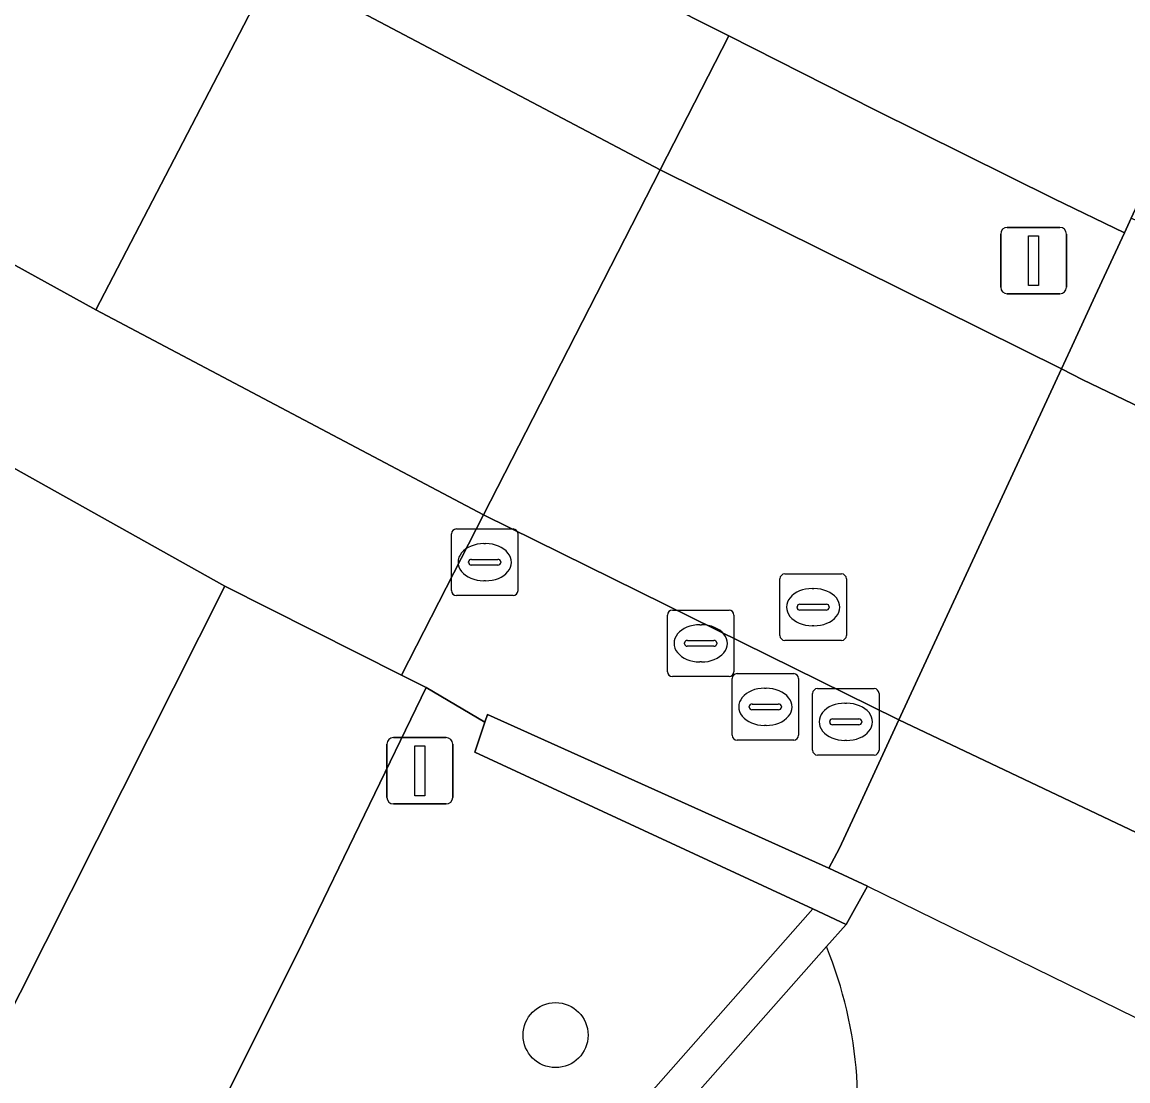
# Model space of a CAD drawing. Extents: x 161087 to 161926, y 382572 to 383873.
# Drawn here: x 161807.7 to 161824.34, y 383146.88 to 383162.81 of the extents above; entities that cross this region are included whole.
import ezdxf

# ---------------------------------------------------------------- set-up
doc = ezdxf.new("R2010")
doc.units = 0
for name, color, linetype in [('IMGEO_Boom', 7, 'Continuous'), ('IMGEO_Dek', 7, 'Continuous'), ('IMGEO_Fietspad_gesloten', 7, 'Continuous'), ('IMGEO_Groenvoorziening', 7, 'Continuous'), ('IMGEO_Hek', 7, 'Continuous'), ('IMGEO_Kademuur', 7, 'Continuous'), ('IMGEO_Lichtmast', 7, 'Continuous'), ('IMGEO_Rijbaan_lokaal_gesloten', 7, 'Continuous'), ('IMGEO_Rijbaan_lokaal_open', 7, 'Continuous'), ('IMGEO_Rioolput', 7, 'Continuous'), ('IMGEO_Verkeerseiland_gesloten', 7, 'Continuous'), ('IMGEO_Voetpad_gesloten', 7, 'Continuous'), ('IMGEO_Voetpad_open', 7, 'Continuous'), ('IMGEO_Waterloop', 7, 'Continuous')]:
    doc.layers.add(name, color=color, linetype=linetype)

msp = doc.modelspace()

# ---------------------------------------------------------------- linework, layer by layer
at = {"layer": 'IMGEO_Boom'}
msp.add_circle((161815.727, 383147.567), 0.489, dxfattribs=at)
at = {"layer": 'IMGEO_Dek'}
msp.add_lwpolyline([(161833.414, 383162.901), (161833.414, 383162.901), (161828.023, 383165.561), (161827.351, 383165.815), (161827.187, 383165.895), (161826.402, 383164.2), (161825.873, 383163.059), (161825.852, 383163.014), (161825.265, 383161.747), (161824.388, 383159.856), (161823.846, 383158.687), (161823.469, 383157.873), (161823.337, 383157.588), (161821.778, 383154.224), (161821.047, 383152.647), (161820.891, 383152.311), (161820.288, 383151.008), (161819.997, 383150.381), (161819.84, 383150.079), (161820.417, 383149.807), (161825.954, 383147.093), (161829.761, 383155.16)], close=True, dxfattribs=at)
at = {"layer": 'IMGEO_Fietspad_gesloten'}
msp.add_lwpolyline([(161792.325, 383176.719), (161806.343, 383168.996), (161806.62, 383168.844), (161812.756, 383165.49), (161813.383, 383165.147), (161817.843, 383162.846), (161818.334, 383162.598), (161820.531, 383161.488), (161823.229, 383160.149), (161824.286, 383159.637), (161824.388, 383159.856), (161825.265, 383161.747), (161825.852, 383163.014), (161825.873, 383163.059), (161825.967, 383163.261), (161825.83, 383163.326), (161824.199, 383164.129), (161822.377, 383165.019)], dxfattribs=at)
at = {"layer": 'IMGEO_Groenvoorziening'}
msp.add_lwpolyline([(161800.63, 383159.968), (161796.594, 383151.887), (161806.892, 383146.667), (161810.752, 383154.322), (161805.959, 383156.999)], close=True, dxfattribs=at)
for points in [[(161809.835, 383137.069), (161814.981, 383143.88), (161816.826, 383146.322), (161819.596, 383149.467), (161814.511, 383151.822), (161814.661, 383152.273), (161813.778, 383152.795), (161811.923, 383148.963), (161802.332, 383129.783)], [(161819.802, 383148.898), (161817.635, 383146.449), (161810.327, 383136.774), (161808.731, 383134.349), (161803.959, 383126.027), (161802.815, 383123.704), (161806.782, 383121.649), (161808.276, 383124.28), (161811.131, 383127.875), (161813.795, 383131.629), (161817.476, 383137.832), (161819.616, 383143.081), (161820.088, 383144.964)]]:
    msp.add_lwpolyline(points, dxfattribs=at)
msp.add_arc((161813.941, 383146.495), 6.334, 346.0177, 22.2984, dxfattribs=at)
at = {"layer": 'IMGEO_Hek'}
msp.add_lwpolyline([(161819.84, 383150.079), (161820.417, 383149.807), (161825.954, 383147.093)], dxfattribs=at)
at = {"layer": 'IMGEO_Kademuur'}
for points in [[(161814.7, 383152.389), (161814.661, 383152.273), (161814.511, 383151.822), (161819.596, 383149.467), (161820.098, 383149.232), (161820.417, 383149.807), (161819.84, 383150.079)], [(161770.68, 383058.455), (161799.49, 383116.954), (161800.13, 383118.253), (161801.708, 383121.457), (161802.815, 383123.704), (161803.959, 383126.027), (161808.731, 383134.349), (161810.327, 383136.774), (161817.635, 383146.449), (161819.802, 383148.898), (161820.098, 383149.232), (161819.596, 383149.467), (161816.826, 383146.322), (161814.981, 383143.88), (161809.835, 383137.069), (161806.414, 383131.848), (161803.21, 383126.01), (161800.58, 383120.654), (161771.716, 383061.867), (161769.91, 383058.189), (161767.267, 383048.361), (161767.716, 383048.005), (161768.668, 383051.363), (161769.213, 383053.284)]]:
    msp.add_lwpolyline(points, close=True, dxfattribs=at)
at = {"layer": 'IMGEO_Lichtmast'}
for p, q in [((161822.423, 383158.818), (161822.423, 383159.618)), ((161822.423, 383159.618), (161822.423, 383158.818)), ((161822.523, 383159.718), (161823.313, 383159.718)), ((161823.313, 383159.718), (161822.523, 383159.718)), ((161823.413, 383159.618), (161823.413, 383158.818)), ((161823.413, 383158.818), (161823.413, 383159.618)), ((161823.313, 383158.718), (161822.523, 383158.718)), ((161822.523, 383158.718), (161823.313, 383158.718)), ((161813.189, 383151.144), (161813.189, 383151.944)), ((161813.189, 383151.944), (161813.189, 383151.144)), ((161813.289, 383152.044), (161814.079, 383152.044)), ((161814.079, 383152.044), (161813.289, 383152.044)), ((161814.179, 383151.944), (161814.179, 383151.144)), ((161814.179, 383151.144), (161814.179, 383151.944)), ((161814.079, 383151.044), (161813.289, 383151.044)), ((161813.289, 383151.044), (161814.079, 383151.044))]:
    msp.add_line(p, q, dxfattribs=at)
for points in [[(161822.843, 383159.593), (161822.993, 383159.593), (161822.993, 383158.843), (161822.843, 383158.843), (161822.843, 383159.593)], [(161813.609, 383151.919), (161813.759, 383151.919), (161813.759, 383151.169), (161813.609, 383151.169), (161813.609, 383151.919)]]:
    msp.add_lwpolyline(points, dxfattribs=at)
for centre, start, end in [((161822.523, 383159.618), 90, 180), ((161822.523, 383159.618), 90, 180), ((161823.313, 383159.618), 0, 90), ((161823.313, 383159.618), 360, 90), ((161822.523, 383158.818), 180, 270), ((161822.523, 383158.818), 180, 270), ((161823.313, 383158.818), 270, 0), ((161823.313, 383158.818), 270, 0), ((161813.289, 383151.944), 90, 180), ((161813.289, 383151.944), 90, 180), ((161814.079, 383151.944), 0, 90), ((161814.079, 383151.944), 360, 90), ((161813.289, 383151.144), 180, 270), ((161813.289, 383151.144), 180, 270), ((161814.079, 383151.144), 270, 0), ((161814.079, 383151.144), 270, 0)]:
    msp.add_arc(centre, 0.1, start, end, dxfattribs=at)
at = {"layer": 'IMGEO_Rijbaan_lokaal_gesloten'}
for points in [[(161675.506, 383231.827), (161682.524, 383227.967), (161694.378, 383221.453), (161725.935, 383204.049), (161728.579, 383202.597), (161739.157, 383196.786), (161751.869, 383189.803), (161778.251, 383175.302), (161791.829, 383167.834), (161794.9, 383166.131), (161804.554, 383160.825), (161808.812, 383158.477), (161811.496, 383163.654), (161805.548, 383166.924), (161791.248, 383174.784), (161788.363, 383176.37), (161786.484, 383177.403), (161779.043, 383181.493), (161774.258, 383184.123), (161764.459, 383189.509)], [(161827.012, 383155.816), (161823.661, 383157.427), (161823.337, 383157.588), (161821.778, 383154.224), (161821.047, 383152.647), (161820.891, 383152.311), (161827.039, 383149.393)]]:
    msp.add_lwpolyline(points, dxfattribs=at)
msp.add_lwpolyline([(161823.337, 383157.588), (161817.302, 383160.584), (161814.644, 383155.393), (161820.872, 383152.32), (161820.891, 383152.311), (161821.047, 383152.647), (161821.778, 383154.224)], close=True, dxfattribs=at)
at = {"layer": 'IMGEO_Rijbaan_lokaal_open'}
msp.add_lwpolyline([(161811.708, 383163.537), (161811.496, 383163.654), (161808.812, 383158.477), (161814.644, 383155.393), (161817.302, 383160.584)], close=True, dxfattribs=at)
at = {"layer": 'IMGEO_Rioolput'}
for p, q in [((161814.16, 383154.255), (161814.16, 383155.107)), ((161814.235, 383155.181), (161815.087, 383155.181)), ((161815.161, 383155.107), (161815.161, 383154.255)), ((161814.648, 383154.961), (161814.673, 383154.961)), ((161814.419, 383154.675), (161814.419, 383154.687)), ((161814.857, 383154.638), (161814.459, 383154.638)), ((161814.462, 383154.724), (161814.86, 383154.724)), ((161814.903, 383154.687), (161814.903, 383154.675)), ((161819.101, 383153.579), (161819.101, 383154.431)), ((161819.176, 383154.505), (161820.028, 383154.505)), ((161820.102, 383154.431), (161820.102, 383153.579)), ((161814.671, 383154.401), (161814.646, 383154.401)), ((161819.589, 383154.285), (161819.614, 383154.285)), ((161815.087, 383154.181), (161814.235, 383154.181)), ((161817.484, 383153.96), (161818.336, 383153.96)), ((161819.36, 383153.999), (161819.36, 383154.011)), ((161819.798, 383153.962), (161819.4, 383153.962)), ((161819.403, 383154.048), (161819.801, 383154.048)), ((161819.844, 383154.011), (161819.844, 383153.999)), ((161817.409, 383153.034), (161817.409, 383153.886)), ((161818.41, 383153.886), (161818.41, 383153.034)), ((161817.897, 383153.74), (161817.922, 383153.74)), ((161819.612, 383153.725), (161819.587, 383153.725)), ((161817.668, 383153.454), (161817.668, 383153.466)), ((161818.106, 383153.417), (161817.708, 383153.417)), ((161817.711, 383153.503), (161818.109, 383153.503)), ((161818.152, 383153.466), (161818.152, 383153.454)), ((161820.028, 383153.505), (161819.176, 383153.505)), ((161817.92, 383153.18), (161817.895, 383153.18)), ((161818.336, 383152.96), (161817.484, 383152.96)), ((161818.382, 383152.079), (161818.382, 383152.931)), ((161818.457, 383153.005), (161819.309, 383153.005)), ((161819.383, 383152.931), (161819.383, 383152.079)), ((161818.87, 383152.785), (161818.895, 383152.785)), ((161819.667, 383152.78), (161820.519, 383152.78)), ((161819.592, 383151.854), (161819.592, 383152.706)), ((161820.593, 383152.706), (161820.593, 383151.854)), ((161818.641, 383152.499), (161818.641, 383152.511)), ((161819.079, 383152.462), (161818.681, 383152.462)), ((161818.684, 383152.548), (161819.082, 383152.548)), ((161819.125, 383152.511), (161819.125, 383152.499)), ((161820.08, 383152.56), (161820.105, 383152.56)), ((161819.851, 383152.274), (161819.851, 383152.286)), ((161819.894, 383152.323), (161820.292, 383152.323)), ((161820.335, 383152.286), (161820.335, 383152.274)), ((161818.893, 383152.225), (161818.868, 383152.225)), ((161820.289, 383152.237), (161819.891, 383152.237)), ((161819.309, 383152.005), (161818.457, 383152.005)), ((161820.103, 383152), (161820.078, 383152)), ((161820.519, 383151.78), (161819.667, 383151.78))]:
    msp.add_line(p, q, dxfattribs=at)
for points in [[(161814.16, 383154.255), (161814.16, 383155.107)], [(161814.235, 383155.181), (161815.087, 383155.181)], [(161815.161, 383155.107), (161815.161, 383154.255)], [(161819.101, 383153.579), (161819.101, 383154.431)], [(161819.176, 383154.505), (161820.028, 383154.505)], [(161820.102, 383154.431), (161820.102, 383153.579)], [(161815.087, 383154.181), (161814.235, 383154.181)], [(161817.484, 383153.96), (161818.336, 383153.96)], [(161817.409, 383153.034), (161817.409, 383153.886)], [(161818.41, 383153.886), (161818.41, 383153.034)], [(161820.028, 383153.505), (161819.176, 383153.505)], [(161818.336, 383152.96), (161817.484, 383152.96)], [(161818.382, 383152.079), (161818.382, 383152.931)], [(161818.457, 383153.005), (161819.309, 383153.005)], [(161819.383, 383152.931), (161819.383, 383152.079)], [(161819.667, 383152.78), (161820.519, 383152.78)], [(161819.592, 383151.854), (161819.592, 383152.706)], [(161820.593, 383152.706), (161820.593, 383151.854)], [(161819.309, 383152.005), (161818.457, 383152.005)], [(161820.519, 383151.78), (161819.667, 383151.78)]]:
    msp.add_lwpolyline(points, dxfattribs=at)
for centre, radius, start, end in [((161814.237, 383155.105), 0.0765, 91.552, 178.448), ((161814.237, 383155.105), 0.0765, 91.552, 178.448), ((161815.085, 383155.105), 0.0765, 1.552, 88.448), ((161815.085, 383155.105), 0.0765, 1.552, 88.448), ((161814.459, 383154.684), 0.0403, 85.8775, 175.7526), ((161814.456, 383154.674), 0.0366, 178.938, 274.7102), ((161814.86, 383154.681), 0.043, 264.8664, 352.4533), ((161814.864, 383154.686), 0.0386, 1.7309, 96.639), ((161819.178, 383154.429), 0.0765, 91.552, 178.448), ((161819.178, 383154.429), 0.0765, 91.552, 178.448), ((161820.026, 383154.429), 0.0765, 1.552, 88.448), ((161820.026, 383154.429), 0.0765, 1.552, 88.448), ((161814.237, 383154.257), 0.0765, 181.552, 268.448), ((161814.237, 383154.257), 0.0765, 181.552, 268.448), ((161815.085, 383154.257), 0.0765, 271.552, 358.448), ((161815.085, 383154.257), 0.0765, 271.552, 358.448), ((161817.486, 383153.884), 0.0765, 91.552, 178.448), ((161817.486, 383153.884), 0.0765, 91.552, 178.448), ((161818.334, 383153.884), 0.0765, 1.552, 88.448), ((161818.334, 383153.884), 0.0765, 1.552, 88.448), ((161819.4, 383154.008), 0.0403, 85.8775, 175.7526), ((161819.397, 383153.998), 0.0366, 178.938, 274.7102), ((161819.801, 383154.005), 0.043, 264.8664, 352.4533), ((161819.805, 383154.01), 0.0386, 1.7309, 96.639), ((161817.708, 383153.463), 0.0403, 85.8775, 175.7526), ((161817.705, 383153.453), 0.0366, 178.938, 274.7102), ((161818.109, 383153.46), 0.043, 264.8664, 352.4533), ((161818.113, 383153.465), 0.0386, 1.7309, 96.639), ((161819.178, 383153.581), 0.0765, 181.552, 268.448), ((161819.178, 383153.581), 0.0765, 181.552, 268.448), ((161820.026, 383153.581), 0.0765, 271.552, 358.448), ((161820.026, 383153.581), 0.0765, 271.552, 358.448), ((161817.486, 383153.036), 0.0765, 181.552, 268.448), ((161817.486, 383153.036), 0.0765, 181.552, 268.448), ((161818.334, 383153.036), 0.0765, 271.552, 358.448), ((161818.334, 383153.036), 0.0765, 271.552, 358.448), ((161818.459, 383152.929), 0.0765, 91.552, 178.448), ((161818.459, 383152.929), 0.0765, 91.552, 178.448), ((161819.307, 383152.929), 0.0765, 1.552, 88.448), ((161819.307, 383152.929), 0.0765, 1.552, 88.448), ((161819.669, 383152.704), 0.0765, 91.552, 178.448), ((161819.669, 383152.704), 0.0765, 91.552, 178.448), ((161820.517, 383152.704), 0.0765, 1.552, 88.448), ((161820.517, 383152.704), 0.0765, 1.552, 88.448), ((161818.681, 383152.508), 0.0403, 85.8775, 175.7526), ((161818.678, 383152.498), 0.0366, 178.938, 274.7102), ((161819.082, 383152.505), 0.043, 264.8664, 352.4533), ((161819.086, 383152.51), 0.0386, 1.7309, 96.639), ((161819.891, 383152.283), 0.0403, 85.8775, 175.7526), ((161819.888, 383152.273), 0.0366, 178.938, 274.7102), ((161820.292, 383152.28), 0.043, 264.8664, 352.4533), ((161820.296, 383152.285), 0.0386, 1.7309, 96.639), ((161818.459, 383152.081), 0.0765, 181.552, 268.448), ((161818.459, 383152.081), 0.0765, 181.552, 268.448), ((161819.307, 383152.081), 0.0765, 271.552, 358.448), ((161819.307, 383152.081), 0.0765, 271.552, 358.448), ((161819.669, 383151.856), 0.0765, 181.552, 268.448), ((161819.669, 383151.856), 0.0765, 181.552, 268.448), ((161820.517, 383151.856), 0.0765, 271.552, 358.448), ((161820.517, 383151.856), 0.0765, 271.552, 358.448)]:
    msp.add_arc(centre, radius, start, end, dxfattribs=at)
for centre, major_axis, ratio, start_param, end_param in [((161814.647, 383154.681), (-0.387, 0.002), 0.722429, 4.712389, 7.853982), ((161814.672, 383154.681), (-0.39, 0.002), 0.717154, 1.570796, 4.712389), ((161819.588, 383154.005), (-0.387, 0.002), 0.722429, 4.712389, 7.853982), ((161819.613, 383154.005), (-0.39, 0.002), 0.717154, 1.570796, 4.712389), ((161817.896, 383153.46), (-0.387, 0.002), 0.722429, 4.712389, 7.853982), ((161817.921, 383153.46), (-0.39, 0.002), 0.717154, 1.570796, 4.712389), ((161818.869, 383152.505), (-0.387, 0.002), 0.722429, 4.712389, 7.853982), ((161818.894, 383152.505), (-0.39, 0.002), 0.717154, 1.570796, 4.712389), ((161820.079, 383152.28), (-0.387, 0.002), 0.722429, 4.712389, 7.853982), ((161820.104, 383152.28), (-0.39, 0.002), 0.717154, 1.570796, 4.712389)]:
    msp.add_ellipse(centre, major_axis=major_axis, ratio=ratio, start_param=start_param, end_param=end_param, dxfattribs=at)
at = {"layer": 'IMGEO_Verkeerseiland_gesloten'}
msp.add_lwpolyline([(161818.334, 383162.598), (161817.302, 383160.584), (161823.337, 383157.588), (161823.469, 383157.873), (161823.846, 383158.687), (161824.286, 383159.637), (161823.229, 383160.149), (161820.531, 383161.488)], close=True, dxfattribs=at)
msp.add_lwpolyline([(161830.475, 383156.959), (161824.388, 383159.856), (161823.846, 383158.687), (161823.469, 383157.873), (161823.337, 383157.588), (161823.661, 383157.427), (161827.012, 383155.816)], dxfattribs=at)
at = {"layer": 'IMGEO_Voetpad_gesloten'}
for points in [[(161814.644, 383155.393), (161813.409, 383152.981), (161813.778, 383152.795), (161814.661, 383152.273), (161814.7, 383152.389), (161819.84, 383150.079), (161819.997, 383150.381), (161820.288, 383151.008), (161820.891, 383152.311), (161820.872, 383152.32)], [(161827.039, 383149.393), (161820.891, 383152.311), (161820.288, 383151.008), (161819.997, 383150.381), (161819.84, 383150.079), (161820.417, 383149.807), (161825.954, 383147.093)]]:
    msp.add_lwpolyline(points, close=True, dxfattribs=at)
at = {"layer": 'IMGEO_Voetpad_open'}
for points in [[(161746.551, 383189.704), (161780.608, 383170.974), (161780.73, 383170.907), (161787.745, 383167.041), (161787.765, 383167.03), (161796.502, 383162.232), (161796.589, 383162.184), (161800.63, 383159.968), (161805.959, 383156.999), (161810.752, 383154.322), (161813.409, 383152.981), (161814.644, 383155.393), (161808.812, 383158.477), (161804.554, 383160.825), (161804.322, 383160.404), (161794.665, 383165.704), (161794.9, 383166.131), (161791.829, 383167.834), (161791.59, 383167.4), (161778.013, 383174.869)], [(161813.778, 383152.795), (161813.409, 383152.981), (161810.752, 383154.322), (161806.892, 383146.667), (161806.22, 383145.325), (161805.817, 383144.52), (161802.935, 383138.723), (161801.424, 383135.86)], [(161802.332, 383129.783), (161811.923, 383148.963), (161813.778, 383152.795)]]:
    msp.add_lwpolyline(points, dxfattribs=at)
msp.add_lwpolyline([(161812.756, 383165.49), (161811.708, 383163.537), (161817.302, 383160.584), (161818.334, 383162.598), (161817.843, 383162.846), (161813.383, 383165.147)], close=True, dxfattribs=at)
at = {"layer": 'IMGEO_Waterloop'}
msp.add_lwpolyline([(161824.388, 383159.856), (161824.286, 383159.637), (161823.846, 383158.687), (161823.469, 383157.873), (161823.337, 383157.588), (161821.778, 383154.224), (161821.047, 383152.647), (161820.891, 383152.311), (161820.288, 383151.008), (161819.997, 383150.381), (161819.84, 383150.079), (161820.417, 383149.807), (161820.098, 383149.232), (161819.802, 383148.898)], dxfattribs=at)
msp.add_arc((161813.941, 383146.495), 6.334, 346.0177, 22.2984, dxfattribs=at)

doc.saveas('drawing.dxf')
